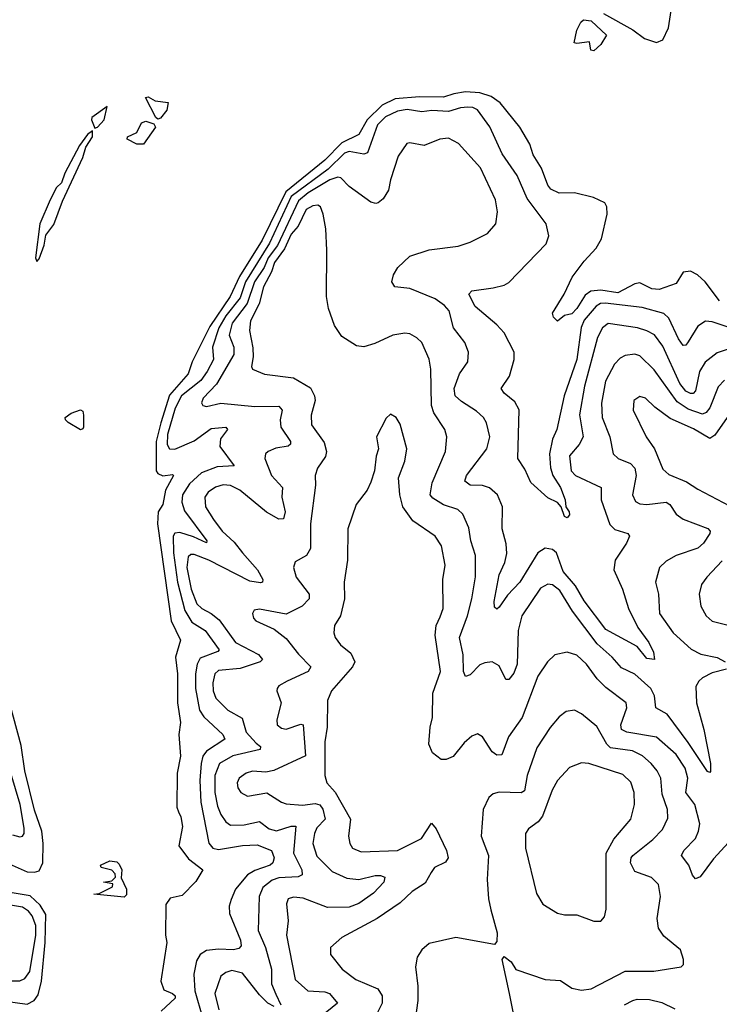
# Model space of a CAD drawing. Extents: x 1771496 to 1971148, y 471553 to 643630.
# Tile 516 of 656: x 1836124 to 1839014, y 631630 to 635699. Entities that reach past the tile are written whole.
import ezdxf

# ---------------------------------------------------------------- set-up
doc = ezdxf.new("R2010")
doc.units = 0

msp = doc.modelspace()

# ---------------------------------------------------------------- linework, layer by layer
at = {"layer": '0CON10XD'}
for points in [[(1838535, 635724.9), (1838656.7, 635656.7), (1838705, 635620.6), (1838754.8, 635605.2), (1838780, 635615), (1838804.3, 635665), (1838817.7, 635755)], [(1838495, 635570), (1838483, 635573), (1838477.5, 635607.5), (1838425, 635600), (1838413.8, 635603.8), (1838425.8, 635655), (1838441.2, 635688.8), (1838452.3, 635697.7), (1838485, 635694.6), (1838548.5, 635635), (1838525, 635595.8), (1838495, 635570)], [(1839015, 634537.3), (1838955.3, 634615.3), (1838924.2, 634645), (1838895, 634658.9), (1838865, 634655.7), (1838835, 634609.2), (1838765, 634583.9), (1838735, 634586.9), (1838685, 634612), (1838665, 634607.4), (1838595, 634569.5), (1838525, 634580.8), (1838482.9, 634577.1), (1838459.7, 634560.3), (1838425.3, 634505), (1838405, 634483.3), (1838375, 634476.7), (1838345, 634452.5), (1838328.9, 634468.9), (1838325, 634486.7), (1838373.3, 634565), (1838405.6, 634635), (1838455, 634701.1), (1838505.3, 634754.7), (1838527, 634793), (1838550, 634895), (1838549.2, 634925), (1838541.3, 634941.3), (1838494.7, 634964.7), (1838415, 634983.9), (1838351.7, 634981.7), (1838317.9, 634997.9), (1838305.8, 635015), (1838279.2, 635085), (1838245, 635140), (1838231.4, 635185), (1838189.5, 635255), (1838108.7, 635355), (1838071.9, 635381.9), (1838025, 635396.8), (1837965, 635401.3), (1837917, 635393), (1837875, 635378), (1837775, 635379.8), (1837675, 635371.5), (1837621.7, 635345), (1837559, 635285), (1837525, 635224.7), (1837455, 635189.4), (1837385, 635118.6), (1837222.8, 634987.2), (1837125, 634788.1), (1837031.8, 634638.2), (1836993.6, 634555), (1836908.9, 634431.1), (1836836.4, 634285), (1836820, 634235), (1836743.3, 634146.7), (1836706.7, 634033.3), (1836687.7, 633955), (1836687.3, 633835), (1836695, 633822.9), (1836715, 633814.3), (1836755, 633819.2), (1836760, 633815), (1836726.1, 633753.9), (1836715, 633695.8), (1836695.9, 633665), (1836693.5, 633615), (1836750.3, 633215), (1836788.9, 633135), (1836768.3, 633065), (1836775.3, 632995), (1836776, 632876), (1836788.8, 632795), (1836781.1, 632745), (1836788.8, 632655), (1836774.5, 632584.5), (1836773.3, 632445), (1836780, 632425), (1836790, 632405), (1836796.5, 632365), (1836780.8, 632285), (1836821, 632231), (1836880, 632185), (1836852.3, 632137.7), (1836795, 632080), (1836745, 632068), (1836728, 632042), (1836725.7, 631915), (1836731.4, 631885), (1836707.5, 631725), (1836719.8, 631689.8), (1836755.6, 631675), (1836766.4, 631665), (1836765.6, 631655), (1836708.5, 631601.5)], [(1836695, 635287.1), (1836685.8, 635295), (1836643.3, 635376.7), (1836655, 635380), (1836684, 635364), (1836736.7, 635356.7), (1836732, 635325), (1836705, 635291.8), (1836695, 635287.1)], [(1836435, 635250), (1836445, 635254.3), (1836472.7, 635285), (1836485, 635340), (1836422.2, 635295), (1836420.6, 635285), (1836435, 635250)], [(1839070.6, 634420.6), (1838985, 634450.3), (1838956.7, 634453.3), (1838925, 634432.7), (1838885, 634367.8), (1838875, 634354.4), (1838865, 634351.9), (1838845, 634379.4), (1838805.5, 634465.5), (1838784.1, 634484.1), (1838695, 634509.6), (1838542.1, 634527.9), (1838523.5, 634526.5), (1838504.8, 634515), (1838455, 634457.1), (1838443.9, 634426.1), (1838424.8, 634295), (1838373.3, 634145), (1838342.8, 634005), (1838325.2, 633964.8), (1838312.9, 633905), (1838317, 633847), (1838325.6, 633815), (1838357.4, 633765), (1838377.7, 633715), (1838380, 633685), (1838393.1, 633665), (1838395, 633652.5), (1838385, 633640), (1838375, 633646.2), (1838361.2, 633685), (1838345, 633703.8), (1838305, 633723.3), (1838235.6, 633785.6), (1838211.2, 633841.2), (1838181.5, 633885), (1838187, 634087), (1838169.1, 634119.1), (1838125.3, 634155.3), (1838113.3, 634175), (1838147.2, 634225), (1838165.9, 634295), (1838165.8, 634325), (1838125, 634404.5), (1838095, 634437.5), (1838005, 634513.1), (1837978.6, 634565), (1837991.5, 634578.5), (1838079.5, 634590.5), (1838125, 634602.1), (1838145, 634613.3), (1838298.1, 634771.9), (1838309.1, 634805), (1838299.1, 634855), (1838220.3, 634960.3), (1838179.2, 635055), (1838117.1, 635145), (1838066.1, 635256.1), (1838015, 635326.2), (1837995.9, 635335.9), (1837975, 635337.8), (1837945, 635334.8), (1837895, 635318.8), (1837826.2, 635323.8), (1837785, 635318.1), (1837725, 635327.3), (1837685, 635321.4), (1837635, 635296.8), (1837602.5, 635265), (1837561.1, 635148.9), (1837545, 635143.1), (1837485, 635154.2), (1837465, 635147), (1837398.5, 635081.5), (1837245, 634968.2), (1837156.2, 634775), (1837056.5, 634615), (1837035, 634549.3), (1836975.9, 634475), (1836946.2, 634425), (1836920.3, 634345), (1836924.3, 634295), (1836898.5, 634245), (1836872.3, 634207.7), (1836791.9, 634145), (1836766, 634094), (1836734.2, 633985), (1836733.8, 633943.8), (1836742.3, 633925), (1836765, 633924.2), (1836845, 633958.4), (1836915, 634009), (1836976.2, 634015), (1836982.9, 634005), (1836953.8, 633966.2), (1836950.8, 633935), (1837010, 633855), (1836939.5, 633850.5), (1836875, 633825.9), (1836825, 633781.1), (1836796.9, 633735), (1836794.4, 633705), (1836805, 633669.2), (1836897.1, 633545), (1836895, 633536.7), (1836842, 633562), (1836785, 633579.8), (1836765, 633577.1), (1836757.6, 633565), (1836759.7, 633495), (1836775.7, 633375), (1836806.8, 633256.8), (1836835, 633208.4), (1836890.4, 633175), (1836948.2, 633095), (1836942.4, 633087.6), (1836870.1, 633059.9), (1836856.5, 633035), (1836849.7, 632995), (1836850.8, 632935), (1836867.4, 632845), (1836885, 632818), (1836962.7, 632745), (1836971.2, 632725), (1836895, 632676.2), (1836880.7, 632655), (1836873.2, 632625), (1836868, 632555), (1836871.7, 632465), (1836905.6, 632295.6), (1836921.8, 632275), (1836945, 632269), (1837045, 632286.4), (1837105, 632289.3), (1837164.5, 632265), (1837174.7, 632235), (1837169.6, 632215), (1837158.8, 632205), (1837095, 632182.7), (1837065, 632164.3), (1837015.9, 632105), (1836997.4, 632062.6), (1836989.7, 632035), (1836990, 632005), (1837036.6, 631895), (1837038.3, 631871.7), (1837029.3, 631860.7), (1837007.5, 631855), (1836945, 631857.9), (1836895, 631852.5), (1836869.5, 631835), (1836855, 631810), (1836843.4, 631755), (1836847.6, 631685), (1836879, 631575)], [(1836635, 635184.6), (1836607.5, 635185), (1836567.5, 635205), (1836570, 635215), (1836607.7, 635232.3), (1836627.7, 635272.3), (1836645, 635279.2), (1836678.3, 635268.3), (1836684.5, 635255), (1836635, 635184.6)], [(1836195, 634700), (1836205, 634710), (1836225, 634767.5), (1836232, 634808), (1836265, 634852.9), (1836301.3, 634948.7), (1836385, 635128.8), (1836397.4, 635172.6), (1836424.2, 635215), (1836425, 635240), (1836404, 635225), (1836371.7, 635178.3), (1836311.2, 635065), (1836296.7, 635025), (1836276.7, 635005), (1836250, 634955), (1836207.5, 634855), (1836190, 634715), (1836195, 634700)], [(1839067.3, 634342.7), (1839005, 634322.5), (1838955, 634283.8), (1838932.3, 634245), (1838915.5, 634164.5), (1838905.7, 634154.3), (1838895, 634153.7), (1838875, 634164.3), (1838851.4, 634195), (1838780.1, 634350.1), (1838745.8, 634395.8), (1838715, 634413.4), (1838675.5, 634425.5), (1838555, 634443.2), (1838530.8, 634425), (1838511.1, 634385), (1838456.7, 634185), (1838435.8, 634065.8), (1838451.8, 633975), (1838435, 633943.1), (1838395, 633896), (1838402, 633835), (1838420, 633815), (1838526, 633766), (1838526.4, 633715), (1838562, 633612), (1838582.4, 633592.4), (1838635.5, 633575.5), (1838642.5, 633565), (1838630.5, 633535), (1838583.9, 633465), (1838578.8, 633425), (1838614.2, 633345), (1838638.9, 633265), (1838677.5, 633187.5), (1838722.4, 633125), (1838742.5, 633085), (1838746.7, 633055), (1838715, 633058.2), (1838675, 633107.9), (1838545, 633178.2), (1838455, 633297.5), (1838419.2, 633359.2), (1838368.5, 633418.5), (1838341.8, 633495), (1838325, 633510), (1838295, 633514.3), (1838263.8, 633496.2), (1838189.8, 633375), (1838139.3, 633320.7), (1838105, 633270.8), (1838095, 633262.9), (1838085, 633271.2), (1838084.1, 633295), (1838104.8, 633405), (1838128.3, 633455), (1838136.6, 633493.4), (1838133.3, 633533.3), (1838117.1, 633595), (1838118.2, 633685), (1838097.7, 633735), (1838065, 633763.9), (1838035, 633773.6), (1837985.3, 633775.3), (1837962.4, 633792.4), (1837970, 633815), (1838053.8, 633925), (1838065.4, 633975), (1838052.6, 634032.6), (1838040.5, 634055), (1838011.5, 634081.5), (1837949.3, 634120.7), (1837922.5, 634145), (1837918.9, 634175), (1837941.1, 634235), (1837975.3, 634284.7), (1837978.2, 634325), (1837962.1, 634365), (1837916.2, 634425), (1837897.5, 634495), (1837878.1, 634518.1), (1837840, 634545), (1837735, 634587.7), (1837673.3, 634595), (1837661.1, 634615), (1837668.2, 634645), (1837685.4, 634675), (1837735, 634722.1), (1837815, 634747.3), (1837935, 634763.1), (1837985, 634780), (1838056.2, 634815), (1838091.4, 634855), (1838098.2, 634905), (1838089.1, 634955), (1838026.8, 635086.8), (1837936.9, 635186.9), (1837895, 635209.4), (1837860, 635205), (1837795, 635179.4), (1837735, 635190), (1837723, 635187), (1837686.7, 635135), (1837655, 635036.7), (1837648.1, 634995), (1837625, 634959.2), (1837605, 634942.5), (1837595, 634939.2), (1837573.8, 634945), (1837485, 635009.2), (1837450.8, 635045), (1837438.2, 635048.2), (1837405, 635036.4), (1837315, 634983.8), (1837275, 634950.4), (1837189.4, 634765), (1837150.3, 634715), (1837134, 634675), (1837094.5, 634615), (1837064.2, 634525.8), (1837001.5, 634445), (1836989.8, 634395), (1837008.5, 634345), (1837009.1, 634315), (1836937.1, 634192.9), (1836882.5, 634135), (1836875.7, 634115), (1836880, 634105), (1836895, 634100.5), (1836955, 634113.6), (1837095, 634100.9), (1837195, 634101.2), (1837207.7, 634085), (1837199.7, 634045), (1837202.9, 634015), (1837242.1, 633955), (1837243.3, 633945), (1837233, 633937), (1837182.3, 633927.7), (1837150, 633915), (1837140, 633905), (1837136.2, 633885), (1837164.7, 633815), (1837209.2, 633765), (1837207.5, 633725), (1837221.2, 633665), (1837213.4, 633636.6), (1837195, 633634.7), (1837143, 633663), (1837033.8, 633755), (1836995, 633774.3), (1836965, 633776.8), (1836933.4, 633766.6), (1836903.1, 633746.9), (1836889.4, 633725), (1836891.2, 633685), (1836925, 633633.1), (1836960.7, 633585), (1837009.8, 633539.8), (1837044.8, 633495), (1837106.1, 633425), (1837127.7, 633385), (1837126.9, 633375), (1837118.1, 633371.9), (1837075, 633378.5), (1836905, 633465.1), (1836845, 633488.6), (1836831.2, 633488.8), (1836820.4, 633479.6), (1836813.9, 633435), (1836832.9, 633345), (1836855.7, 633285), (1836875.9, 633265), (1836915.5, 633245), (1836948.3, 633218.3), (1837015.9, 633125), (1837110.9, 633075), (1837127.1, 633055), (1837116.9, 633045), (1837035, 633018.1), (1836945, 633008.9), (1836930.3, 632995), (1836922.3, 632957.7), (1836923.8, 632925), (1836934.8, 632894.8), (1836983.8, 632845), (1837042.7, 632812.7), (1837059.8, 632755), (1837100.5, 632709.5), (1837118.2, 632695), (1837117.7, 632682.2), (1837005, 632656.2), (1836949.5, 632625), (1836930.3, 632575), (1836930.6, 632505), (1836941.6, 632448.4), (1836955, 632414.5), (1836975, 632383.8), (1836995, 632370.7), (1837051.4, 632371.4), (1837115, 632384.7), (1837155.2, 632355.2), (1837185, 632347), (1837245.9, 632365.9), (1837265.3, 632365.3), (1837254.4, 632255), (1837289.8, 632185), (1837291.5, 632165), (1837273.9, 632156.1), (1837195, 632152.3), (1837167.3, 632142.7), (1837128.1, 632111.9), (1837113.6, 632075), (1837109, 631935), (1837139.2, 631865), (1837164.8, 631775), (1837163.9, 631715), (1837182.3, 631672.3), (1837202.1, 631627.9)], [(1839043.8, 633015), (1838985, 632999.8), (1838945, 632978.4), (1838928.7, 632965), (1838917.2, 632942.8), (1838919.6, 632875), (1838950, 632765), (1838977.5, 632625), (1838977.5, 632592.5), (1838975, 632588), (1838965, 632591.9), (1838885, 632711.5), (1838798.5, 632828.5), (1838752.2, 632855), (1838745.9, 632905), (1838730.3, 632935), (1838665, 632994.2), (1838609.7, 633019.7), (1838570.7, 633065), (1838509.2, 633119.2), (1838407.7, 633255), (1838355, 633340), (1838325, 633363.8), (1838305, 633366.5), (1838275, 633350), (1838198.5, 633235), (1838183.5, 633175), (1838178.8, 633035), (1838165, 632997.8), (1838145, 632971.4), (1838131.8, 632971.8), (1838105, 633028.9), (1838075, 633044.5), (1838045, 633041.2), (1838025, 633032.1), (1837985, 632991.5), (1837965, 632984.4), (1837957.3, 633005), (1837955.3, 633074.7), (1837941.2, 633145), (1837974.3, 633235), (1837991, 633305), (1838006.5, 633396.5), (1838007.1, 633485), (1837987.6, 633545), (1837979.5, 633599.5), (1837955, 633655.6), (1837934.2, 633674.2), (1837874.2, 633694.2), (1837831.2, 633721.2), (1837820, 633735), (1837828.4, 633785), (1837883.1, 633915), (1837888.8, 633975), (1837880.4, 634005), (1837835, 634074.4), (1837824.8, 634104.8), (1837822, 634255), (1837815.9, 634295.9), (1837785, 634364.3), (1837764.6, 634384.6), (1837735, 634400.6), (1837715, 634403.3), (1837665, 634395.6), (1837591.2, 634361.2), (1837545, 634346.9), (1837515, 634350.8), (1837455, 634390), (1837424, 634435), (1837400, 634505), (1837391.9, 634555), (1837393.2, 634746.8), (1837388.2, 634835), (1837376.9, 634895), (1837366.7, 634925), (1837355, 634932.7), (1837335, 634930), (1837306.7, 634915), (1837274, 634846), (1837245, 634812.8), (1837217.9, 634752.1), (1837176.2, 634695), (1837163.5, 634656.5), (1837130.7, 634595), (1837113, 634525), (1837077.3, 634455), (1837073.9, 634415), (1837086.9, 634343.1), (1837088.2, 634305), (1837080.9, 634265), (1837085, 634254.3), (1837135, 634233.8), (1837255, 634219.2), (1837325, 634176.9), (1837341.2, 634145), (1837343.9, 634125), (1837328.2, 634065), (1837328.8, 634025), (1837382, 633952), (1837391.8, 633915), (1837386.7, 633893.3), (1837354.4, 633845), (1837344.5, 633815), (1837345.4, 633775), (1837325.3, 633615), (1837325.9, 633514.1), (1837308.9, 633485), (1837261.8, 633458.2), (1837254.4, 633435.6), (1837266.4, 633395), (1837319.5, 633325), (1837320, 633305), (1837290.9, 633275), (1837225, 633242.7), (1837115, 633262.9), (1837091.9, 633258.1), (1837086, 633245), (1837090, 633225), (1837098.8, 633215), (1837175, 633180), (1837225, 633142.2), (1837275, 633076.7), (1837326.9, 633025), (1837315.2, 633004.8), (1837229.2, 632965), (1837195, 632945.8), (1837188, 632935), (1837186, 632925), (1837204.4, 632875), (1837186.7, 632805), (1837188.1, 632785), (1837205, 632770.5), (1837225, 632767.1), (1837285, 632787.9), (1837295.3, 632785.3), (1837305, 632657.1), (1837173.7, 632596.3), (1837140.8, 632589.2), (1837085, 632593.3), (1837059.2, 632585), (1837030, 632565), (1837022.7, 632545), (1837025.6, 632525), (1837038.1, 632505), (1837065, 632490), (1837145, 632503.1), (1837204.8, 632464.7), (1837225, 632458), (1837292.3, 632452.3), (1837345, 632460), (1837364.2, 632454.2), (1837376.2, 632436.2), (1837385.8, 632395), (1837351.2, 632358.8), (1837341.6, 632335), (1837334.8, 632295), (1837351.5, 632241.5), (1837415, 632178.6), (1837475, 632150.6), (1837525, 632145.3), (1837592.6, 632162.6), (1837615, 632162.5), (1837632.5, 632155), (1837628.1, 632135), (1837585, 632088.9), (1837525, 632046.7), (1837485, 632031.2), (1837395, 632030.2), (1837295, 632068.2), (1837255, 632072.7), (1837233.1, 632065), (1837226.7, 632045), (1837233.2, 631975), (1837226.8, 631915), (1837262.2, 631732.2), (1837314.8, 631684.8), (1837385, 631681.6), (1837403.6, 631675), (1837436.9, 631635), (1837364.3, 631575.7)], [(1839035, 634209.7), (1839008.9, 634181.1), (1838975.2, 634095), (1838959.4, 634075), (1838945, 634069.3), (1838885, 634088.6), (1838839.4, 634119.4), (1838745, 634251.8), (1838685, 634310), (1838665, 634316.9), (1838625, 634311.2), (1838605, 634300.5), (1838581.5, 634275), (1838544.2, 634205), (1838526.6, 634113.4), (1838529.8, 634055), (1838561.2, 633975), (1838575.3, 633905.3), (1838595.7, 633885), (1838646.4, 633865), (1838665.2, 633845), (1838669.8, 633815), (1838655.4, 633735), (1838668, 633708), (1838685, 633698.5), (1838715, 633694.7), (1838795, 633704.6), (1838809.6, 633695), (1838835.5, 633655), (1838865, 633634.7), (1838966, 633596), (1838975.7, 633585), (1838974.4, 633575), (1838947.9, 633535), (1838925, 633515.4), (1838835, 633484.5), (1838795, 633461.5), (1838766.7, 633435), (1838750, 633375), (1838762.1, 633325), (1838766.2, 633245), (1838823.8, 633165), (1838898, 633098), (1838937.3, 633077.2), (1839005, 633063.1), (1839038, 633045)], [(1839065, 634082.7), (1838995, 633981.2), (1838975, 633967.9), (1838907.6, 634007.6), (1838810.6, 634050.6), (1838747, 634097), (1838709.2, 634135), (1838685, 634141.4), (1838660.8, 634125), (1838658.1, 634085), (1838711.8, 633975), (1838745.8, 633925.8), (1838780.8, 633840.7), (1838805, 633819.6), (1838878.8, 633788.8), (1838925, 633758.2), (1839160, 633635)], [(1836375, 634004.5), (1836324.4, 634034.4), (1836313.3, 634045), (1836312.5, 634055), (1836337.3, 634072.7), (1836375, 634086.9), (1836385, 634081.4), (1836388.2, 634065), (1836387.5, 634015), (1836385, 634007.5), (1836375, 634004.5)], [(1839052.3, 632297.8), (1838989.7, 632230.3), (1838935, 632156.9), (1838915, 632148.6), (1838903, 632163), (1838887.8, 632205), (1838858.1, 632245), (1838866.9, 632265), (1838915.3, 632314.7), (1838928.4, 632345), (1838933.1, 632375), (1838913.3, 632455), (1838875.3, 632505), (1838883.3, 632565), (1838873, 632605), (1838835, 632661.9), (1838755, 632734.1), (1838632, 632755), (1838609.6, 632765), (1838607.6, 632785), (1838631.8, 632855), (1838628.5, 632875), (1838545, 632938.8), (1838508.9, 632975), (1838465, 633035.5), (1838425, 633072.7), (1838385, 633085.6), (1838335, 633074.4), (1838303.5, 633045), (1838264.8, 632985.2), (1838200.2, 632815), (1838142.7, 632735), (1838115, 632660.8), (1838095, 632659.5), (1838075, 632672.7), (1838035, 632735.8), (1838015, 632746.9), (1837992.3, 632737.7), (1837959.8, 632710.2), (1837915, 632654), (1837885, 632641.2), (1837865, 632642), (1837829.7, 632669.7), (1837814.4, 632705), (1837818.9, 632775), (1837828.9, 632815), (1837830.8, 632915), (1837862, 633005), (1837840, 633155), (1837844.7, 633195), (1837861.4, 633231.4), (1837872.9, 633265), (1837871.8, 633385), (1837881.2, 633445), (1837866.9, 633525), (1837840.8, 633565), (1837747.7, 633627.7), (1837706.5, 633685), (1837694.5, 633735), (1837689.4, 633805), (1837714.4, 633875), (1837722.9, 633925), (1837695, 634026.7), (1837678.8, 634055), (1837655, 634068.8), (1837637.7, 634052.3), (1837598, 633975), (1837606.2, 633925), (1837596.2, 633895), (1837590, 633835), (1837575, 633787.5), (1837558.8, 633755), (1837514.4, 633695), (1837479.1, 633595), (1837478.2, 633465), (1837464.5, 633375), (1837466.2, 633305), (1837448.8, 633235), (1837424.5, 633195.5), (1837421.5, 633165), (1837427.3, 633145), (1837449.5, 633115), (1837491.5, 633081.5), (1837508, 633045), (1837498.8, 633025), (1837412.5, 632925), (1837395.4, 632884.6), (1837394.3, 632775.7), (1837384.2, 632715), (1837384.5, 632575), (1837393.3, 632545), (1837426.7, 632506.7), (1837490.3, 632395), (1837482.5, 632325), (1837487.5, 632295), (1837499.2, 632275), (1837535, 632260.4), (1837685, 632264.7), (1837784.2, 632315), (1837825, 632378), (1837844.6, 632354.6), (1837886.4, 632265), (1837893.5, 632235), (1837882.9, 632217.1), (1837837.1, 632195), (1837824.3, 632174.3), (1837799.4, 632130.6), (1837745, 632096.2), (1837695, 632049.6), (1837600, 631985), (1837455, 631905.6), (1837408, 631865), (1837408, 631835), (1837455.6, 631775), (1837512, 631732), (1837603.1, 631693.1), (1837621.8, 631665), (1837621.6, 631635), (1837599.4, 631590.6)], [(1839025, 633462.9), (1838961.8, 633395), (1838940.9, 633365), (1838930, 633325), (1838937.8, 633275), (1838960, 633235), (1838985, 633212.5), (1839105, 633183.5)], [(1836080.2, 632210.2), (1836155, 632177.3), (1836185, 632175.7), (1836205, 632182), (1836220.2, 632215), (1836220.5, 632295), (1836215.3, 632345), (1836185, 632432), (1836145.5, 632595), (1836129.6, 632699.6), (1836052.4, 632985)], [(1838165.6, 631585), (1838147.1, 631675), (1838116.7, 631815), (1838125, 631826.7), (1838153.8, 631805), (1838173.4, 631773.4), (1838295, 631732.5), (1838358.5, 631728.5), (1838405, 631696.7), (1838445, 631687.8), (1838485, 631693.9), (1838625, 631766.1), (1838743.1, 631766.9), (1838855.8, 631784.2), (1838866.4, 631793.6), (1838866.2, 631815), (1838854, 631855), (1838785, 631911.1), (1838762.7, 631945), (1838757.6, 631985), (1838770.4, 632075), (1838762.9, 632125), (1838734.3, 632154.3), (1838665, 632178.9), (1838647.2, 632215), (1838649.2, 632235), (1838657.1, 632245), (1838739.2, 632310.8), (1838778.5, 632351.5), (1838800.9, 632399.1), (1838799.7, 632435), (1838777.7, 632497.7), (1838771.8, 632565), (1838757.3, 632595), (1838732, 632625), (1838696.3, 632656.3), (1838655, 632677.8), (1838565, 632689), (1838549, 632705), (1838507.3, 632777.3), (1838445, 632830), (1838415, 632845.6), (1838380.7, 632839.3), (1838352.4, 632817.6), (1838315, 632773.1), (1838260.6, 632689.4), (1838220.8, 632575), (1838208.6, 632511.4), (1838195, 632503.5), (1838105, 632506.8), (1838079.8, 632500.2), (1838062.2, 632485), (1838039.1, 632435), (1838030, 632325), (1838060.8, 632245), (1838054.6, 632145), (1838060, 632065), (1838069.6, 632019.6), (1838096.5, 631925), (1838095, 631890), (1838085, 631876.7), (1837925, 631905.8), (1837815, 631880.8), (1837784.5, 631855.5), (1837766, 631825), (1837759.2, 631785), (1837769.1, 631705), (1837769.1, 631645), (1837758.9, 631575)], [(1838525, 631973.8), (1838539.1, 631990.9), (1838547, 632023), (1838546.5, 632255), (1838578, 632312), (1838648.5, 632395), (1838663.6, 632455), (1838662.1, 632505), (1838648.1, 632548.1), (1838615, 632580), (1838475, 632624.6), (1838445, 632628.2), (1838395, 632607.8), (1838345, 632554.4), (1838323.8, 632515), (1838283, 632407), (1838265, 632384.4), (1838225.4, 632354.6), (1838213.8, 632336.2), (1838213.8, 632275), (1838258.3, 632088.3), (1838285, 632043.8), (1838346.1, 632006.1), (1838375, 631999.2), (1838425, 631999.2), (1838495, 631973.8), (1838525, 631973.8)], [(1836095, 632330), (1836125, 632322.5), (1836135.4, 632324.6), (1836142.2, 632335), (1836142.2, 632357.8), (1836125.8, 632455.8), (1836087.8, 632585)], [(1836555, 632072.2), (1836430, 632085), (1836451.7, 632088.3), (1836507.5, 632115), (1836508.3, 632128.3), (1836470, 632135), (1836505, 632140), (1836520, 632155), (1836518.3, 632168.3), (1836505, 632183.8), (1836460, 632195), (1836457.5, 632205), (1836497, 632223), (1836525, 632218.9), (1836535, 632209.2), (1836545.3, 632185), (1836543, 632153), (1836565.8, 632105), (1836565, 632082), (1836555, 632072.2)], [(1836035, 631726.2), (1836125, 631726.8), (1836145, 631736.1), (1836165.8, 631765), (1836191.3, 631915), (1836190.5, 631955), (1836176.2, 631995), (1836160.8, 632015), (1836135, 632031.2), (1836003.6, 632053.6)], [(1836065, 631642.6), (1836155, 631630), (1836184.3, 631645.7), (1836200.9, 631669.1), (1836214, 631725), (1836229.3, 631885), (1836231.5, 632001.5), (1836209.2, 632039.2), (1836167.9, 632077.9), (1836085, 632091.4)], [(1837175, 631621.2), (1837149.1, 631635), (1837115, 631668.9), (1837045, 631759), (1837000, 631770), (1836975, 631761.8), (1836954.4, 631745.6), (1836929.5, 631675), (1836946.8, 631606.8)], [(1838621.9, 631628.1), (1838656, 631645), (1838675, 631650.4), (1838725, 631649.7), (1838777.1, 631637.1), (1838830.4, 631610.4)]]:
    msp.add_lwpolyline(points, dxfattribs=at)

doc.saveas('drawing.dxf')
